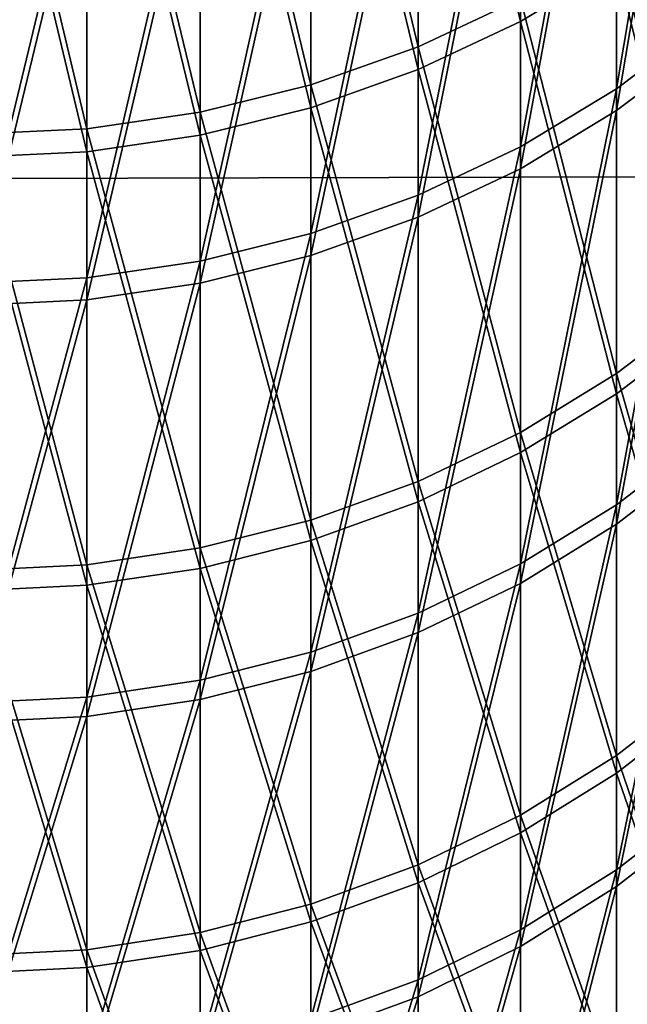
# Model space of a CAD drawing. Header units: millimetres. Extents: x -184 to 165, y -135 to 242.
# Tile 377 of 656: x -36.739 to -36.601, y -93.235 to -93.01. Entities that reach past the tile are written whole.
import ezdxf

# ---------------------------------------------------------------- set-up
doc = ezdxf.new("R2010")
doc.units = ezdxf.units.MM
doc.header["$LTSCALE"] = 41.718519
for name, color, linetype in [('384', 7, 'CONTINUOUS'), ('386', 7, 'CONTINUOUS'), ('453', 7, 'CONTINUOUS'), ('455', 7, 'CONTINUOUS'), ('467', 7, 'CONTINUOUS')]:
    doc.layers.add(name, color=color, linetype=linetype)

msp = doc.modelspace()

# ---------------------------------------------------------------- linework, layer by layer
at = {"layer": '384', "linetype": 'CONTINUOUS'}
for points in [[(-25.18133, -92.57523, 60), (-25.43953, -93.01831, 60), (-172.15275, -92.86065, 60), (-25.18133, -92.57523, 60)], [(-25.43953, -93.01831, 60), (-171.84418, -93.3848, 60), (-172.15275, -92.86065, 60), (-25.43953, -93.01831, 60)], [(-25.43953, -93.01831, 60), (-25.70038, -93.45978, 60), (-171.84418, -93.3848, 60), (-25.43953, -93.01831, 60)]]:
    msp.add_3dface(points, dxfattribs=at)
at = {"layer": '386', "linetype": 'CONTINUOUS'}
for points in [[(-172.31867, -92.57523, 63), (-172.06047, -93.01831, 63), (-25.34725, -92.86065, 63), (-172.31867, -92.57523, 63)], [(-172.06047, -93.01831, 63), (-25.65582, -93.3848, 63), (-25.34725, -92.86065, 63), (-172.06047, -93.01831, 63)], [(-172.06047, -93.01831, 63), (-171.79962, -93.45978, 63), (-25.65582, -93.3848, 63), (-172.06047, -93.01831, 63)]]:
    msp.add_3dface(points, dxfattribs=at)
at = {"layer": '453', "linetype": 'CONTINUOUS'}
for points in [[(-36.64824, -92.90598, 23.45233), (-36.64824, -93.01656, 23.70103), (-36.6727, -92.91447, 23.44832), (-36.64824, -92.90598, 23.45233)], [(-36.64824, -92.90598, 23.45233), (-36.62491, -93.00558, 23.70561), (-36.64824, -93.01656, 23.70103), (-36.64824, -92.90598, 23.45233)], [(-36.6727, -92.91447, 23.44832), (-36.6727, -93.02523, 23.69741), (-36.698, -92.92061, 23.44542), (-36.6727, -92.91447, 23.44832)], [(-36.6727, -92.91447, 23.44832), (-36.64824, -93.01656, 23.70103), (-36.6727, -93.02523, 23.69741), (-36.6727, -92.91447, 23.44832)], [(-36.698, -92.92061, 23.44542), (-36.698, -93.03149, 23.69479), (-36.72387, -92.92431, 23.44367), (-36.698, -92.92061, 23.44542)], [(-36.698, -92.92061, 23.44542), (-36.6727, -93.02523, 23.69741), (-36.698, -93.03149, 23.69479), (-36.698, -92.92061, 23.44542)], [(-36.75, -92.92555, 23.44309), (-36.72387, -92.92431, 23.44367), (-36.72387, -93.03527, 23.69321), (-36.75, -92.92555, 23.44309)], [(-36.75, -93.03653, 23.69269), (-36.75, -92.92555, 23.44309), (-36.72387, -93.03527, 23.69321), (-36.75, -93.03653, 23.69269)], [(-36.72387, -92.92431, 23.44367), (-36.698, -93.03149, 23.69479), (-36.72387, -93.03527, 23.69321), (-36.72387, -92.92431, 23.44367)], [(-36.5826, -92.97718, 23.71747), (-36.5826, -93.07562, 23.96914), (-36.60295, -92.99241, 23.71112), (-36.5826, -92.97718, 23.71747)], [(-36.60295, -92.99241, 23.71112), (-36.60295, -93.09112, 23.96348), (-36.62491, -93.00558, 23.70561), (-36.60295, -92.99241, 23.71112)], [(-36.60295, -92.99241, 23.71112), (-36.5826, -93.07562, 23.96914), (-36.60295, -93.09112, 23.96348), (-36.60295, -92.99241, 23.71112)], [(-36.62491, -93.00558, 23.70561), (-36.62491, -93.10453, 23.95858), (-36.64824, -93.01656, 23.70103), (-36.62491, -93.00558, 23.70561)], [(-36.62491, -93.00558, 23.70561), (-36.60295, -93.09112, 23.96348), (-36.62491, -93.10453, 23.95858), (-36.62491, -93.00558, 23.70561)], [(-36.64824, -93.01656, 23.70103), (-36.64824, -93.11571, 23.9545), (-36.6727, -93.02523, 23.69741), (-36.64824, -93.01656, 23.70103)], [(-36.64824, -93.01656, 23.70103), (-36.62491, -93.10453, 23.95858), (-36.64824, -93.11571, 23.9545), (-36.64824, -93.01656, 23.70103)], [(-36.6727, -93.02523, 23.69741), (-36.6727, -93.12453, 23.95128), (-36.698, -93.03149, 23.69479), (-36.6727, -93.02523, 23.69741)], [(-36.6727, -93.02523, 23.69741), (-36.64824, -93.11571, 23.9545), (-36.6727, -93.12453, 23.95128), (-36.6727, -93.02523, 23.69741)], [(-36.698, -93.03149, 23.69479), (-36.698, -93.1309, 23.94895), (-36.72387, -93.03527, 23.69321), (-36.698, -93.03149, 23.69479)], [(-36.698, -93.03149, 23.69479), (-36.6727, -93.12453, 23.95128), (-36.698, -93.1309, 23.94895), (-36.698, -93.03149, 23.69479)], [(-36.75, -93.03653, 23.69269), (-36.72387, -93.03527, 23.69321), (-36.72387, -93.13475, 23.94755), (-36.75, -93.03653, 23.69269)], [(-36.72387, -93.03527, 23.69321), (-36.698, -93.1309, 23.94895), (-36.72387, -93.13475, 23.94755), (-36.72387, -93.03527, 23.69321)], [(-36.75, -93.13604, 23.94708), (-36.75, -93.03653, 23.69269), (-36.72387, -93.13475, 23.94755), (-36.75, -93.13604, 23.94708)], [(-36.5826, -93.07562, 23.96914), (-36.5826, -93.16251, 24.22502), (-36.60295, -93.09112, 23.96348), (-36.5826, -93.07562, 23.96914)], [(-36.60295, -93.09112, 23.96348), (-36.60295, -93.17824, 24.22007), (-36.62491, -93.10453, 23.95858), (-36.60295, -93.09112, 23.96348)], [(-36.60295, -93.09112, 23.96348), (-36.5826, -93.16251, 24.22502), (-36.60295, -93.17824, 24.22007), (-36.60295, -93.09112, 23.96348)], [(-36.62491, -93.10453, 23.95858), (-36.62491, -93.19186, 24.21579), (-36.64824, -93.11571, 23.9545), (-36.62491, -93.10453, 23.95858)], [(-36.62491, -93.10453, 23.95858), (-36.60295, -93.17824, 24.22007), (-36.62491, -93.19186, 24.21579), (-36.62491, -93.10453, 23.95858)], [(-36.64824, -93.11571, 23.9545), (-36.64824, -93.20322, 24.21222), (-36.6727, -93.12453, 23.95128), (-36.64824, -93.11571, 23.9545)], [(-36.64824, -93.11571, 23.9545), (-36.62491, -93.19186, 24.21579), (-36.64824, -93.20322, 24.21222), (-36.64824, -93.11571, 23.9545)], [(-36.6727, -93.12453, 23.95128), (-36.6727, -93.21218, 24.2094), (-36.698, -93.1309, 23.94895), (-36.6727, -93.12453, 23.95128)], [(-36.6727, -93.12453, 23.95128), (-36.64824, -93.20322, 24.21222), (-36.6727, -93.21218, 24.2094), (-36.6727, -93.12453, 23.95128)], [(-36.698, -93.1309, 23.94895), (-36.698, -93.21865, 24.20737), (-36.72387, -93.13475, 23.94755), (-36.698, -93.1309, 23.94895)], [(-36.698, -93.1309, 23.94895), (-36.6727, -93.21218, 24.2094), (-36.698, -93.21865, 24.20737), (-36.698, -93.1309, 23.94895)], [(-36.75, -93.13604, 23.94708), (-36.72387, -93.13475, 23.94755), (-36.72387, -93.22256, 24.20614), (-36.75, -93.13604, 23.94708)], [(-36.75, -93.22386, 24.20573), (-36.75, -93.13604, 23.94708), (-36.72387, -93.22256, 24.20614), (-36.75, -93.22386, 24.20573)], [(-36.72387, -93.13475, 23.94755), (-36.698, -93.21865, 24.20737), (-36.72387, -93.22256, 24.20614), (-36.72387, -93.13475, 23.94755)], [(-36.5826, -93.16251, 24.22502), (-36.5826, -93.23765, 24.48459), (-36.60295, -93.17824, 24.22007), (-36.5826, -93.16251, 24.22502)], [(-36.60295, -93.17824, 24.22007), (-36.60295, -93.2536, 24.48036), (-36.62491, -93.19186, 24.21579), (-36.60295, -93.17824, 24.22007)], [(-36.60295, -93.17824, 24.22007), (-36.5826, -93.23765, 24.48459), (-36.60295, -93.2536, 24.48036), (-36.60295, -93.17824, 24.22007)], [(-36.62491, -93.19186, 24.21579), (-36.62491, -93.2674, 24.47671), (-36.64824, -93.20322, 24.21222), (-36.62491, -93.19186, 24.21579)], [(-36.62491, -93.19186, 24.21579), (-36.60295, -93.2536, 24.48036), (-36.62491, -93.2674, 24.47671), (-36.62491, -93.19186, 24.21579)], [(-36.64824, -93.20322, 24.21222), (-36.64824, -93.2789, 24.47366), (-36.6727, -93.21218, 24.2094), (-36.64824, -93.20322, 24.21222)], [(-36.64824, -93.20322, 24.21222), (-36.62491, -93.2674, 24.47671), (-36.64824, -93.2789, 24.47366), (-36.64824, -93.20322, 24.21222)], [(-36.6727, -93.21218, 24.2094), (-36.6727, -93.28798, 24.47125), (-36.698, -93.21865, 24.20737), (-36.6727, -93.21218, 24.2094)], [(-36.6727, -93.21218, 24.2094), (-36.64824, -93.2789, 24.47366), (-36.6727, -93.28798, 24.47125), (-36.6727, -93.21218, 24.2094)], [(-36.698, -93.21865, 24.20737), (-36.698, -93.29454, 24.46952), (-36.72387, -93.22256, 24.20614), (-36.698, -93.21865, 24.20737)], [(-36.698, -93.21865, 24.20737), (-36.6727, -93.28798, 24.47125), (-36.698, -93.29454, 24.46952), (-36.698, -93.21865, 24.20737)], [(-36.75, -93.22386, 24.20573), (-36.72387, -93.22256, 24.20614), (-36.72387, -93.2985, 24.46847), (-36.75, -93.22386, 24.20573)], [(-36.75, -93.29983, 24.46811), (-36.75, -93.22386, 24.20573), (-36.72387, -93.2985, 24.46847), (-36.75, -93.29983, 24.46811)], [(-36.72387, -93.22256, 24.20614), (-36.698, -93.29454, 24.46952), (-36.72387, -93.2985, 24.46847), (-36.72387, -93.22256, 24.20614)]]:
    msp.add_3dface(points, dxfattribs=at)
at = {"layer": '455', "linetype": 'CONTINUOUS'}
for points in [[(-36.5826, -93.01579, 28.19779), (-36.5826, -92.91027, 28.44656), (-36.60295, -93.03112, 28.20388), (-36.5826, -93.01579, 28.19779)], [(-36.60295, -93.03112, 28.20388), (-36.5826, -92.91027, 28.44656), (-36.60295, -92.92531, 28.45335), (-36.60295, -93.03112, 28.20388)], [(-36.60295, -93.03112, 28.20388), (-36.60295, -92.92531, 28.45335), (-36.62491, -93.04439, 28.20916), (-36.60295, -93.03112, 28.20388)], [(-36.62491, -93.04439, 28.20916), (-36.60295, -92.92531, 28.45335), (-36.62491, -92.93832, 28.45922), (-36.62491, -93.04439, 28.20916)], [(-36.62491, -93.04439, 28.20916), (-36.62491, -92.93832, 28.45922), (-36.64824, -93.05545, 28.21355), (-36.62491, -93.04439, 28.20916)], [(-36.64824, -93.05545, 28.21355), (-36.62491, -92.93832, 28.45922), (-36.64824, -92.94917, 28.46412), (-36.64824, -93.05545, 28.21355)], [(-36.64824, -93.05545, 28.21355), (-36.64824, -92.94917, 28.46412), (-36.6727, -93.06418, 28.21702), (-36.64824, -93.05545, 28.21355)], [(-36.6727, -93.06418, 28.21702), (-36.64824, -92.94917, 28.46412), (-36.6727, -92.95773, 28.46798), (-36.6727, -93.06418, 28.21702)], [(-36.6727, -93.06418, 28.21702), (-36.6727, -92.95773, 28.46798), (-36.698, -93.07048, 28.21953), (-36.6727, -93.06418, 28.21702)], [(-36.698, -93.07048, 28.21953), (-36.6727, -92.95773, 28.46798), (-36.698, -92.96392, 28.47077), (-36.698, -93.07048, 28.21953)], [(-36.698, -93.07048, 28.21953), (-36.698, -92.96392, 28.47077), (-36.72387, -93.07429, 28.22104), (-36.698, -93.07048, 28.21953)], [(-36.72387, -93.07429, 28.22104), (-36.698, -92.96392, 28.47077), (-36.72387, -92.96765, 28.47246), (-36.72387, -93.07429, 28.22104)], [(-36.75, -92.9689, 28.47302), (-36.75, -93.07556, 28.22155), (-36.72387, -92.96765, 28.47246), (-36.75, -92.9689, 28.47302)], [(-36.75, -93.07556, 28.22155), (-36.72387, -93.07429, 28.22104), (-36.72387, -92.96765, 28.47246), (-36.75, -93.07556, 28.22155)], [(-36.5826, -93.10988, 27.94447), (-36.5826, -93.01579, 28.19779), (-36.60295, -93.12547, 27.94986), (-36.5826, -93.10988, 27.94447)], [(-36.60295, -93.12547, 27.94986), (-36.5826, -93.01579, 28.19779), (-36.60295, -93.03112, 28.20388), (-36.60295, -93.12547, 27.94986)], [(-36.60295, -93.12547, 27.94986), (-36.60295, -93.03112, 28.20388), (-36.62491, -93.13897, 27.95452), (-36.60295, -93.12547, 27.94986)], [(-36.62491, -93.13897, 27.95452), (-36.60295, -93.03112, 28.20388), (-36.62491, -93.04439, 28.20916), (-36.62491, -93.13897, 27.95452)], [(-36.62491, -93.13897, 27.95452), (-36.62491, -93.04439, 28.20916), (-36.64824, -93.15021, 27.95841), (-36.62491, -93.13897, 27.95452)], [(-36.64824, -93.15021, 27.95841), (-36.62491, -93.04439, 28.20916), (-36.64824, -93.05545, 28.21355), (-36.64824, -93.15021, 27.95841)], [(-36.64824, -93.15021, 27.95841), (-36.64824, -93.05545, 28.21355), (-36.6727, -93.15909, 27.96148), (-36.64824, -93.15021, 27.95841)], [(-36.6727, -93.15909, 27.96148), (-36.64824, -93.05545, 28.21355), (-36.6727, -93.06418, 28.21702), (-36.6727, -93.15909, 27.96148)], [(-36.6727, -93.15909, 27.96148), (-36.6727, -93.06418, 28.21702), (-36.698, -93.1655, 27.9637), (-36.6727, -93.15909, 27.96148)], [(-36.698, -93.1655, 27.9637), (-36.6727, -93.06418, 28.21702), (-36.698, -93.07048, 28.21953), (-36.698, -93.1655, 27.9637)], [(-36.698, -93.1655, 27.9637), (-36.698, -93.07048, 28.21953), (-36.72387, -93.16938, 27.96503), (-36.698, -93.1655, 27.9637)], [(-36.72387, -93.16938, 27.96503), (-36.698, -93.07048, 28.21953), (-36.72387, -93.07429, 28.22104), (-36.72387, -93.16938, 27.96503)], [(-36.75, -93.07556, 28.22155), (-36.75, -93.17067, 27.96548), (-36.72387, -93.07429, 28.22104), (-36.75, -93.07556, 28.22155)], [(-36.75, -93.17067, 27.96548), (-36.72387, -93.16938, 27.96503), (-36.72387, -93.07429, 28.22104), (-36.75, -93.17067, 27.96548)], [(-36.5826, -93.19234, 27.68712), (-36.5826, -93.10988, 27.94447), (-36.60295, -93.20816, 27.6918), (-36.5826, -93.19234, 27.68712)], [(-36.60295, -93.20816, 27.6918), (-36.5826, -93.10988, 27.94447), (-36.60295, -93.12547, 27.94986), (-36.60295, -93.20816, 27.6918)], [(-36.60295, -93.20816, 27.6918), (-36.60295, -93.12547, 27.94986), (-36.62491, -93.22185, 27.69585), (-36.60295, -93.20816, 27.6918)], [(-36.62491, -93.22185, 27.69585), (-36.60295, -93.12547, 27.94986), (-36.62491, -93.13897, 27.95452), (-36.62491, -93.22185, 27.69585)], [(-36.62491, -93.22185, 27.69585), (-36.62491, -93.13897, 27.95452), (-36.64824, -93.23327, 27.69922), (-36.62491, -93.22185, 27.69585)], [(-36.64824, -93.23327, 27.69922), (-36.62491, -93.13897, 27.95452), (-36.64824, -93.15021, 27.95841), (-36.64824, -93.23327, 27.69922)], [(-36.64824, -93.23327, 27.69922), (-36.64824, -93.15021, 27.95841), (-36.6727, -93.24228, 27.70188), (-36.64824, -93.23327, 27.69922)], [(-36.6727, -93.24228, 27.70188), (-36.64824, -93.15021, 27.95841), (-36.6727, -93.15909, 27.96148), (-36.6727, -93.24228, 27.70188)], [(-36.6727, -93.24228, 27.70188), (-36.6727, -93.15909, 27.96148), (-36.698, -93.24878, 27.7038), (-36.6727, -93.24228, 27.70188)], [(-36.698, -93.24878, 27.7038), (-36.6727, -93.15909, 27.96148), (-36.698, -93.1655, 27.9637), (-36.698, -93.24878, 27.7038)], [(-36.698, -93.24878, 27.7038), (-36.698, -93.1655, 27.9637), (-36.72387, -93.25271, 27.70496), (-36.698, -93.24878, 27.7038)], [(-36.72387, -93.25271, 27.70496), (-36.698, -93.1655, 27.9637), (-36.72387, -93.16938, 27.96503), (-36.72387, -93.25271, 27.70496)], [(-36.75, -93.17067, 27.96548), (-36.75, -93.25403, 27.70535), (-36.72387, -93.16938, 27.96503), (-36.75, -93.17067, 27.96548)], [(-36.75, -93.25403, 27.70535), (-36.72387, -93.25271, 27.70496), (-36.72387, -93.16938, 27.96503), (-36.75, -93.25403, 27.70535)], [(-36.5826, -93.263, 27.4263), (-36.5826, -93.19234, 27.68712), (-36.60295, -93.27902, 27.43025), (-36.5826, -93.263, 27.4263)], [(-36.60295, -93.27902, 27.43025), (-36.5826, -93.19234, 27.68712), (-36.60295, -93.20816, 27.6918), (-36.60295, -93.27902, 27.43025)], [(-36.60295, -93.27902, 27.43025), (-36.60295, -93.20816, 27.6918), (-36.62491, -93.29288, 27.43367), (-36.60295, -93.27902, 27.43025)], [(-36.62491, -93.29288, 27.43367), (-36.60295, -93.20816, 27.6918), (-36.62491, -93.22185, 27.69585), (-36.62491, -93.29288, 27.43367)], [(-36.62491, -93.29288, 27.43367), (-36.62491, -93.22185, 27.69585), (-36.64824, -93.30444, 27.43651), (-36.62491, -93.29288, 27.43367)], [(-36.64824, -93.30444, 27.43651), (-36.62491, -93.22185, 27.69585), (-36.64824, -93.23327, 27.69922), (-36.64824, -93.30444, 27.43651)], [(-36.64824, -93.30444, 27.43651), (-36.64824, -93.23327, 27.69922), (-36.6727, -93.31356, 27.43876), (-36.64824, -93.30444, 27.43651)], [(-36.6727, -93.31356, 27.43876), (-36.64824, -93.23327, 27.69922), (-36.6727, -93.24228, 27.70188), (-36.6727, -93.31356, 27.43876)]]:
    msp.add_3dface(points, dxfattribs=at)
at = {"layer": '467', "linetype": 'CONTINUOUS'}
for points in [[(-36.62491, -92.90098, -31.53035), (-36.62491, -93.01078, -31.2819), (-36.64824, -92.91175, -31.53541), (-36.62491, -92.90098, -31.53035)], [(-36.62491, -92.90098, -31.53035), (-36.60295, -92.99759, -31.27643), (-36.62491, -93.01078, -31.2819), (-36.62491, -92.90098, -31.53035)], [(-36.5826, -93.01081, -26.78971), (-36.5826, -92.90473, -26.54118), (-36.60295, -93.02613, -26.78359), (-36.5826, -93.01081, -26.78971)], [(-36.60295, -93.02613, -26.78359), (-36.5826, -92.90473, -26.54118), (-36.60295, -92.91975, -26.53436), (-36.60295, -93.02613, -26.78359)], [(-36.64824, -92.91175, -31.53541), (-36.64824, -93.02177, -31.28646), (-36.6727, -92.92025, -31.5394), (-36.64824, -92.91175, -31.53541)], [(-36.64824, -92.91175, -31.53541), (-36.62491, -93.01078, -31.2819), (-36.64824, -93.02177, -31.28646), (-36.64824, -92.91175, -31.53541)], [(-36.6727, -92.92025, -31.5394), (-36.6727, -93.03045, -31.29006), (-36.698, -92.9264, -31.54228), (-36.6727, -92.92025, -31.5394)], [(-36.6727, -92.92025, -31.5394), (-36.64824, -93.02177, -31.28646), (-36.6727, -93.03045, -31.29006), (-36.6727, -92.92025, -31.5394)], [(-36.60295, -93.02613, -26.78359), (-36.60295, -92.91975, -26.53436), (-36.62491, -93.03938, -26.77828), (-36.60295, -93.02613, -26.78359)], [(-36.62491, -93.03938, -26.77828), (-36.60295, -92.91975, -26.53436), (-36.62491, -92.93275, -26.52846), (-36.62491, -93.03938, -26.77828)], [(-36.698, -92.9264, -31.54228), (-36.698, -93.03671, -31.29266), (-36.72387, -92.93011, -31.54402), (-36.698, -92.9264, -31.54228)], [(-36.698, -92.9264, -31.54228), (-36.6727, -93.03045, -31.29006), (-36.698, -93.03671, -31.29266), (-36.698, -92.9264, -31.54228)], [(-36.75, -92.93135, -31.5446), (-36.72387, -92.93011, -31.54402), (-36.72387, -93.0405, -31.29423), (-36.75, -92.93135, -31.5446)], [(-36.72387, -92.93011, -31.54402), (-36.698, -93.03671, -31.29266), (-36.72387, -93.0405, -31.29423), (-36.72387, -92.93011, -31.54402)], [(-36.75, -93.04176, -31.29476), (-36.75, -92.93135, -31.5446), (-36.72387, -93.0405, -31.29423), (-36.75, -93.04176, -31.29476)], [(-36.62491, -93.03938, -26.77828), (-36.62491, -92.93275, -26.52846), (-36.64824, -93.05043, -26.77386), (-36.62491, -93.03938, -26.77828)], [(-36.64824, -93.05043, -26.77386), (-36.62491, -92.93275, -26.52846), (-36.64824, -92.94358, -26.52354), (-36.64824, -93.05043, -26.77386)], [(-36.64824, -93.05043, -26.77386), (-36.64824, -92.94358, -26.52354), (-36.6727, -93.05915, -26.77037), (-36.64824, -93.05043, -26.77386)], [(-36.6727, -93.05915, -26.77037), (-36.64824, -92.94358, -26.52354), (-36.6727, -92.95214, -26.51965), (-36.6727, -93.05915, -26.77037)], [(-36.6727, -93.05915, -26.77037), (-36.6727, -92.95214, -26.51965), (-36.698, -93.06545, -26.76785), (-36.6727, -93.05915, -26.77037)], [(-36.698, -93.06545, -26.76785), (-36.6727, -92.95214, -26.51965), (-36.698, -92.95831, -26.51685), (-36.698, -93.06545, -26.76785)], [(-36.698, -93.06545, -26.76785), (-36.698, -92.95831, -26.51685), (-36.72387, -93.06925, -26.76633), (-36.698, -93.06545, -26.76785)], [(-36.72387, -93.06925, -26.76633), (-36.698, -92.95831, -26.51685), (-36.72387, -92.96204, -26.51515), (-36.72387, -93.06925, -26.76633)], [(-36.75, -92.96329, -26.51459), (-36.75, -93.07052, -26.76582), (-36.72387, -92.96204, -26.51515), (-36.75, -92.96329, -26.51459)], [(-36.75, -93.07052, -26.76582), (-36.72387, -93.06925, -26.76633), (-36.72387, -92.96204, -26.51515), (-36.75, -93.07052, -26.76582)], [(-36.5826, -92.98235, -31.2701), (-36.5826, -93.08022, -31.01822), (-36.60295, -92.99759, -31.27643), (-36.5826, -92.98235, -31.2701)], [(-36.60295, -92.99759, -31.27643), (-36.60295, -93.09573, -31.02384), (-36.62491, -93.01078, -31.2819), (-36.60295, -92.99759, -31.27643)], [(-36.60295, -92.99759, -31.27643), (-36.5826, -93.08022, -31.01822), (-36.60295, -93.09573, -31.02384), (-36.60295, -92.99759, -31.27643)], [(-36.62491, -93.01078, -31.2819), (-36.62491, -93.10915, -31.02871), (-36.64824, -93.02177, -31.28646), (-36.62491, -93.01078, -31.2819)], [(-36.62491, -93.01078, -31.2819), (-36.60295, -93.09573, -31.02384), (-36.62491, -93.10915, -31.02871), (-36.62491, -93.01078, -31.2819)], [(-36.5826, -93.10547, -27.04282), (-36.5826, -93.01081, -26.78971), (-36.60295, -93.12105, -27.0374), (-36.5826, -93.10547, -27.04282)], [(-36.60295, -93.12105, -27.0374), (-36.5826, -93.01081, -26.78971), (-36.60295, -93.02613, -26.78359), (-36.60295, -93.12105, -27.0374)], [(-36.64824, -93.02177, -31.28646), (-36.64824, -93.12034, -31.03276), (-36.6727, -93.03045, -31.29006), (-36.64824, -93.02177, -31.28646)], [(-36.64824, -93.02177, -31.28646), (-36.62491, -93.10915, -31.02871), (-36.64824, -93.12034, -31.03276), (-36.64824, -93.02177, -31.28646)], [(-36.60295, -93.12105, -27.0374), (-36.60295, -93.02613, -26.78359), (-36.62491, -93.13453, -27.0327), (-36.60295, -93.12105, -27.0374)], [(-36.62491, -93.13453, -27.0327), (-36.60295, -93.02613, -26.78359), (-36.62491, -93.03938, -26.77828), (-36.62491, -93.13453, -27.0327)], [(-36.6727, -93.03045, -31.29006), (-36.6727, -93.12917, -31.03597), (-36.698, -93.03671, -31.29266), (-36.6727, -93.03045, -31.29006)], [(-36.6727, -93.03045, -31.29006), (-36.64824, -93.12034, -31.03276), (-36.6727, -93.12917, -31.03597), (-36.6727, -93.03045, -31.29006)], [(-36.698, -93.03671, -31.29266), (-36.698, -93.13555, -31.03828), (-36.72387, -93.0405, -31.29423), (-36.698, -93.03671, -31.29266)], [(-36.698, -93.03671, -31.29266), (-36.6727, -93.12917, -31.03597), (-36.698, -93.13555, -31.03828), (-36.698, -93.03671, -31.29266)], [(-36.62491, -93.13453, -27.0327), (-36.62491, -93.03938, -26.77828), (-36.64824, -93.14577, -27.02879), (-36.62491, -93.13453, -27.0327)], [(-36.64824, -93.14577, -27.02879), (-36.62491, -93.03938, -26.77828), (-36.64824, -93.05043, -26.77386), (-36.64824, -93.14577, -27.02879)], [(-36.75, -93.04176, -31.29476), (-36.72387, -93.0405, -31.29423), (-36.72387, -93.1394, -31.03968), (-36.75, -93.04176, -31.29476)], [(-36.75, -93.14069, -31.04014), (-36.75, -93.04176, -31.29476), (-36.72387, -93.1394, -31.03968), (-36.75, -93.14069, -31.04014)], [(-36.72387, -93.0405, -31.29423), (-36.698, -93.13555, -31.03828), (-36.72387, -93.1394, -31.03968), (-36.72387, -93.0405, -31.29423)], [(-36.64824, -93.14577, -27.02879), (-36.64824, -93.05043, -26.77386), (-36.6727, -93.15464, -27.0257), (-36.64824, -93.14577, -27.02879)], [(-36.6727, -93.15464, -27.0257), (-36.64824, -93.05043, -26.77386), (-36.6727, -93.05915, -26.77037), (-36.6727, -93.15464, -27.0257)], [(-36.6727, -93.15464, -27.0257), (-36.6727, -93.05915, -26.77037), (-36.698, -93.16105, -27.02347), (-36.6727, -93.15464, -27.0257)], [(-36.698, -93.16105, -27.02347), (-36.6727, -93.05915, -26.77037), (-36.698, -93.06545, -26.76785), (-36.698, -93.16105, -27.02347)], [(-36.698, -93.16105, -27.02347), (-36.698, -93.06545, -26.76785), (-36.72387, -93.16492, -27.02212), (-36.698, -93.16105, -27.02347)], [(-36.72387, -93.16492, -27.02212), (-36.698, -93.06545, -26.76785), (-36.72387, -93.06925, -26.76633), (-36.72387, -93.16492, -27.02212)], [(-36.75, -93.07052, -26.76582), (-36.75, -93.16621, -27.02167), (-36.72387, -93.06925, -26.76633), (-36.75, -93.07052, -26.76582)], [(-36.75, -93.16621, -27.02167), (-36.72387, -93.16492, -27.02212), (-36.72387, -93.06925, -26.76633), (-36.75, -93.16621, -27.02167)], [(-36.5826, -93.08022, -31.01822), (-36.5826, -93.16653, -30.76214), (-36.60295, -93.09573, -31.02384), (-36.5826, -93.08022, -31.01822)], [(-36.60295, -93.09573, -31.02384), (-36.60295, -93.18227, -30.76705), (-36.62491, -93.10915, -31.02871), (-36.60295, -93.09573, -31.02384)], [(-36.60295, -93.09573, -31.02384), (-36.5826, -93.16653, -30.76214), (-36.60295, -93.18227, -30.76705), (-36.60295, -93.09573, -31.02384)], [(-36.5826, -93.18851, -27.29998), (-36.5826, -93.10547, -27.04282), (-36.60295, -93.20432, -27.29527), (-36.5826, -93.18851, -27.29998)], [(-36.60295, -93.20432, -27.29527), (-36.5826, -93.10547, -27.04282), (-36.60295, -93.12105, -27.0374), (-36.60295, -93.20432, -27.29527)], [(-36.62491, -93.10915, -31.02871), (-36.62491, -93.1959, -30.7713), (-36.64824, -93.12034, -31.03276), (-36.62491, -93.10915, -31.02871)], [(-36.62491, -93.10915, -31.02871), (-36.60295, -93.18227, -30.76705), (-36.62491, -93.1959, -30.7713), (-36.62491, -93.10915, -31.02871)], [(-36.64824, -93.12034, -31.03276), (-36.64824, -93.20726, -30.77484), (-36.6727, -93.12917, -31.03597), (-36.64824, -93.12034, -31.03276)], [(-36.64824, -93.12034, -31.03276), (-36.62491, -93.1959, -30.7713), (-36.64824, -93.20726, -30.77484), (-36.64824, -93.12034, -31.03276)], [(-36.60295, -93.20432, -27.29527), (-36.60295, -93.12105, -27.0374), (-36.62491, -93.21801, -27.29119), (-36.60295, -93.20432, -27.29527)], [(-36.62491, -93.21801, -27.29119), (-36.60295, -93.12105, -27.0374), (-36.62491, -93.13453, -27.0327), (-36.62491, -93.21801, -27.29119)], [(-36.6727, -93.12917, -31.03597), (-36.6727, -93.21623, -30.77764), (-36.698, -93.13555, -31.03828), (-36.6727, -93.12917, -31.03597)], [(-36.6727, -93.12917, -31.03597), (-36.64824, -93.20726, -30.77484), (-36.6727, -93.21623, -30.77764), (-36.6727, -93.12917, -31.03597)], [(-36.62491, -93.21801, -27.29119), (-36.62491, -93.13453, -27.0327), (-36.64824, -93.22941, -27.28779), (-36.62491, -93.21801, -27.29119)], [(-36.64824, -93.22941, -27.28779), (-36.62491, -93.13453, -27.0327), (-36.64824, -93.14577, -27.02879), (-36.64824, -93.22941, -27.28779)], [(-36.698, -93.13555, -31.03828), (-36.698, -93.22271, -30.77966), (-36.72387, -93.1394, -31.03968), (-36.698, -93.13555, -31.03828)], [(-36.698, -93.13555, -31.03828), (-36.6727, -93.21623, -30.77764), (-36.698, -93.22271, -30.77966), (-36.698, -93.13555, -31.03828)], [(-36.75, -93.14069, -31.04014), (-36.72387, -93.1394, -31.03968), (-36.72387, -93.22662, -30.78088), (-36.75, -93.14069, -31.04014)], [(-36.75, -93.22793, -30.78129), (-36.75, -93.14069, -31.04014), (-36.72387, -93.22662, -30.78088), (-36.75, -93.22793, -30.78129)], [(-36.72387, -93.1394, -31.03968), (-36.698, -93.22271, -30.77966), (-36.72387, -93.22662, -30.78088), (-36.72387, -93.1394, -31.03968)], [(-36.64824, -93.22941, -27.28779), (-36.64824, -93.14577, -27.02879), (-36.6727, -93.23841, -27.28511), (-36.64824, -93.22941, -27.28779)], [(-36.6727, -93.23841, -27.28511), (-36.64824, -93.14577, -27.02879), (-36.6727, -93.15464, -27.0257), (-36.6727, -93.23841, -27.28511)], [(-36.6727, -93.23841, -27.28511), (-36.6727, -93.15464, -27.0257), (-36.698, -93.24491, -27.28317), (-36.6727, -93.23841, -27.28511)], [(-36.698, -93.24491, -27.28317), (-36.6727, -93.15464, -27.0257), (-36.698, -93.16105, -27.02347), (-36.698, -93.24491, -27.28317)], [(-36.698, -93.24491, -27.28317), (-36.698, -93.16105, -27.02347), (-36.72387, -93.24884, -27.282), (-36.698, -93.24491, -27.28317)], [(-36.72387, -93.24884, -27.282), (-36.698, -93.16105, -27.02347), (-36.72387, -93.16492, -27.02212), (-36.72387, -93.24884, -27.282)], [(-36.75, -93.16621, -27.02167), (-36.75, -93.25015, -27.28161), (-36.72387, -93.16492, -27.02212), (-36.75, -93.16621, -27.02167)], [(-36.75, -93.25015, -27.28161), (-36.72387, -93.24884, -27.282), (-36.72387, -93.16492, -27.02212), (-36.75, -93.25015, -27.28161)], [(-36.5826, -93.16653, -30.76214), (-36.5826, -93.24108, -30.5024), (-36.60295, -93.18227, -30.76705), (-36.5826, -93.16653, -30.76214)], [(-36.60295, -93.18227, -30.76705), (-36.60295, -93.25704, -30.50659), (-36.62491, -93.1959, -30.7713), (-36.60295, -93.18227, -30.76705)], [(-36.60295, -93.18227, -30.76705), (-36.5826, -93.24108, -30.5024), (-36.60295, -93.25704, -30.50659), (-36.60295, -93.18227, -30.76705)], [(-36.5826, -93.25977, -27.56064), (-36.5826, -93.18851, -27.29998), (-36.60295, -93.27578, -27.55666), (-36.5826, -93.25977, -27.56064)], [(-36.60295, -93.27578, -27.55666), (-36.5826, -93.18851, -27.29998), (-36.60295, -93.20432, -27.29527), (-36.60295, -93.27578, -27.55666)], [(-36.62491, -93.1959, -30.7713), (-36.62491, -93.27085, -30.51021), (-36.64824, -93.20726, -30.77484), (-36.62491, -93.1959, -30.7713)], [(-36.62491, -93.1959, -30.7713), (-36.60295, -93.25704, -30.50659), (-36.62491, -93.27085, -30.51021), (-36.62491, -93.1959, -30.7713)], [(-36.60295, -93.27578, -27.55666), (-36.60295, -93.20432, -27.29527), (-36.62491, -93.28963, -27.55321), (-36.60295, -93.27578, -27.55666)], [(-36.62491, -93.28963, -27.55321), (-36.60295, -93.20432, -27.29527), (-36.62491, -93.21801, -27.29119), (-36.62491, -93.28963, -27.55321)], [(-36.64824, -93.20726, -30.77484), (-36.64824, -93.28236, -30.51324), (-36.6727, -93.21623, -30.77764), (-36.64824, -93.20726, -30.77484)], [(-36.64824, -93.20726, -30.77484), (-36.62491, -93.27085, -30.51021), (-36.64824, -93.28236, -30.51324), (-36.64824, -93.20726, -30.77484)], [(-36.6727, -93.21623, -30.77764), (-36.6727, -93.29144, -30.51562), (-36.698, -93.22271, -30.77966), (-36.6727, -93.21623, -30.77764)], [(-36.6727, -93.21623, -30.77764), (-36.64824, -93.28236, -30.51324), (-36.6727, -93.29144, -30.51562), (-36.6727, -93.21623, -30.77764)], [(-36.62491, -93.28963, -27.55321), (-36.62491, -93.21801, -27.29119), (-36.64824, -93.30118, -27.55033), (-36.62491, -93.28963, -27.55321)], [(-36.64824, -93.30118, -27.55033), (-36.62491, -93.21801, -27.29119), (-36.64824, -93.22941, -27.28779), (-36.64824, -93.30118, -27.55033)], [(-36.698, -93.22271, -30.77966), (-36.698, -93.29801, -30.51734), (-36.72387, -93.22662, -30.78088), (-36.698, -93.22271, -30.77966)], [(-36.698, -93.22271, -30.77966), (-36.6727, -93.29144, -30.51562), (-36.698, -93.29801, -30.51734), (-36.698, -93.22271, -30.77966)], [(-36.75, -93.22793, -30.78129), (-36.72387, -93.22662, -30.78088), (-36.72387, -93.30197, -30.51839), (-36.75, -93.22793, -30.78129)], [(-36.72387, -93.22662, -30.78088), (-36.698, -93.29801, -30.51734), (-36.72387, -93.30197, -30.51839), (-36.72387, -93.22662, -30.78088)], [(-36.75, -93.3033, -30.51873), (-36.75, -93.22793, -30.78129), (-36.72387, -93.30197, -30.51839), (-36.75, -93.3033, -30.51873)], [(-36.64824, -93.30118, -27.55033), (-36.64824, -93.22941, -27.28779), (-36.6727, -93.31029, -27.54806), (-36.64824, -93.30118, -27.55033)], [(-36.6727, -93.31029, -27.54806), (-36.64824, -93.22941, -27.28779), (-36.6727, -93.23841, -27.28511), (-36.6727, -93.31029, -27.54806)]]:
    msp.add_3dface(points, dxfattribs=at)

doc.saveas('drawing.dxf')
